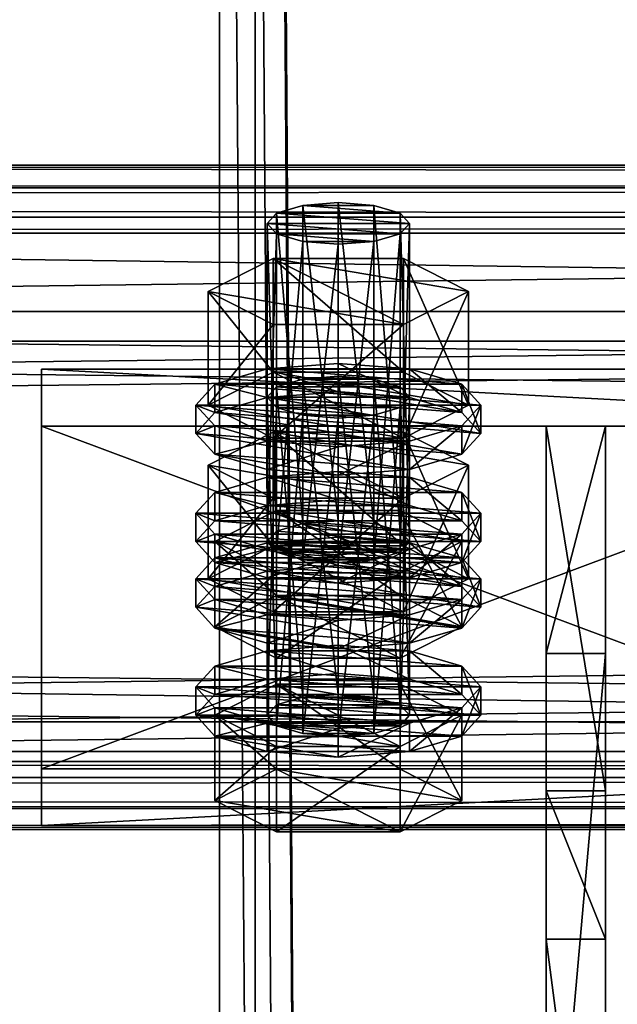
# Model space of a CAD drawing. Header units: millimetres. Extents: x 60485 to 71303, y 100 to 16900.
# Tile 638 of 656: x 65753 to 65803, y 16256 to 16338. Entities that reach past the tile are written whole.
import ezdxf

# ---------------------------------------------------------------- set-up
doc = ezdxf.new("R2010")
doc.units = ezdxf.units.MM
for name, color, linetype in [('1', 7, 'Continuous'), ('13', 7, 'Continuous'), ('3', 7, 'Continuous'), ('6', 7, 'Continuous'), ('9', 7, 'Continuous')]:
    doc.layers.add(name, color=color, linetype=linetype)

msp = doc.modelspace()

# ---------------------------------------------------------------- meshes
at = {"layer": '1', "color": 7}
mesh = msp.add_polyface(dxfattribs=at)
corners = [(65802.5, 16273.584, 3203.205), (65802.5, 16304.283, 3303.617), (65797.5, 16304.283, 3303.617), (65797.5, 16273.584, 3203.205), (65802.5, 16285.153, 3309.468), (65797.5, 16285.153, 3309.468), (65802.5, 16228.695, 3227.399), (65797.5, 16228.695, 3227.399), (65802.5, 16222.845, 3208.262), (65797.5, 16222.845, 3208.262), (65802.5, 16261.097, 3196.566), (65797.5, 16261.097, 3196.566)]
mesh.append_faces([[corners[k] for k in face] for face in [(0, 2, 3, 3), (1, 5, 2, 2), (4, 7, 5, 5), (6, 9, 7, 7), (8, 11, 9, 9), (10, 3, 11, 11), (1, 6, 4, 4), (8, 0, 10, 10), (3, 9, 11, 11), (7, 2, 5, 5)]], dxfattribs={"vtx0": -1, "color": 7})
mesh.append_faces([[corners[k] for k in face] for face in [(6, 0, 8, 8), (9, 3, 7, 7)]], dxfattribs={"vtx0": -1, "vtx1": -1, "color": 7})
mesh.append_faces([[corners[k] for k in face] for face in [(6, 1, 0, 0), (7, 3, 2, 2)]], dxfattribs={"vtx0": -1, "vtx2": -1, "vtx3": -1, "color": 7})
mesh.append_faces([[corners[k] for k in face] for face in [(0, 1, 2, 2), (1, 4, 5, 5), (4, 6, 7, 7), (6, 8, 9, 9), (8, 10, 11, 11), (10, 0, 3, 3)]], dxfattribs={"vtx2": -1, "vtx3": -1, "color": 7})
at = {"layer": '13', "color": 20}
mesh = msp.add_polyface(dxfattribs=at)
corners = [(65780, 16319.582, 3266.442), (65777, 16319.817, 3267.211), (65777, 16293.041, 3275.397), (65774.804, 16320.459, 3269.311), (65774.804, 16293.683, 3277.497), (65774, 16321.337, 3272.18), (65774, 16294.56, 3280.366), (65774.804, 16322.214, 3275.049), (65774.804, 16295.437, 3283.235), (65777, 16322.856, 3277.149), (65777, 16296.079, 3285.335), (65780, 16323.091, 3277.918), (65780, 16296.314, 3286.104), (65783, 16319.817, 3267.211), (65785.196, 16320.459, 3269.311), (65786, 16321.337, 3272.18), (65785.196, 16322.214, 3275.049), (65783, 16322.856, 3277.149), (65785.485, 16312.837, 3264.844), (65774.515, 16312.837, 3264.844), (65774.515, 16303.274, 3267.768), (65769.03, 16315.615, 3273.929), (65769.03, 16306.052, 3276.853), (65774.515, 16318.392, 3283.014), (65774.515, 16308.829, 3285.938), (65785.485, 16308.829, 3285.938), (65785.485, 16303.274, 3267.768), (65769.608, 16304.297, 3271.115), (65768, 16306.052, 3276.853), (65768, 16303.661, 3277.584), (65769.608, 16301.907, 3271.846), (65769.608, 16307.806, 3282.591), (65769.608, 16305.415, 3283.322), (65774, 16309.09, 3286.791), (65774, 16306.699, 3287.522), (65780, 16309.56, 3288.328), (65780, 16307.169, 3289.059), (65774, 16303.013, 3266.915), (65786, 16303.013, 3266.915), (65790.392, 16304.297, 3271.115), (65792, 16306.052, 3276.853), (65790.392, 16307.806, 3282.591), (65790.392, 16305.415, 3283.322), (65792, 16303.661, 3277.584), (65790.392, 16301.907, 3271.846), (65777, 16305.199, 3219.395), (65783, 16305.199, 3219.395), (65774.804, 16305.841, 3221.496), (65785.196, 16305.841, 3221.496), (65774, 16306.718, 3224.365), (65786, 16306.718, 3224.365), (65774.804, 16307.595, 3227.233), (65785.196, 16307.595, 3227.233), (65777, 16308.237, 3229.334), (65783, 16308.237, 3229.334), (65780, 16308.472, 3230.102)]
mesh.append_faces([[corners[k] for k in face] for face in [(9, 12, 10, 10), (13, 1, 0, 0), (9, 17, 11, 11), (19, 22, 20, 20), (21, 24, 22, 22), (23, 25, 24, 24), (18, 21, 19, 19), (22, 26, 20, 20), (27, 29, 30, 30), (28, 32, 29, 29), (31, 34, 32, 32), (33, 36, 34, 34), (53, 54, 55, 55)]], dxfattribs={"vtx0": -1, "color": 20})
mesh.append_faces([[corners[k] for k in face] for face in [(1, 13, 3, 3), (3, 14, 5, 5), (5, 15, 7, 7), (7, 16, 9, 9), (21, 18, 23, 23), (24, 26, 22, 22), (37, 38, 27, 27), (27, 39, 28, 28), (28, 40, 31, 31), (31, 41, 33, 33), (36, 42, 34, 34), (34, 43, 32, 32), (32, 44, 29, 29), (45, 46, 47, 47), (47, 48, 49, 49), (49, 50, 51, 51), (51, 52, 53, 53)]], dxfattribs={"vtx0": -1, "vtx1": -1, "color": 20})
mesh.append_faces([[corners[k] for k in face] for face in [(0, 1, 2, 2), (1, 3, 4, 4), (3, 5, 6, 6), (5, 7, 8, 8), (7, 9, 10, 10), (9, 11, 12, 12), (18, 19, 20, 20), (19, 21, 22, 22), (21, 23, 24, 24), (27, 28, 29, 29), (28, 31, 32, 32), (31, 33, 34, 34), (33, 35, 36, 36)]], dxfattribs={"vtx2": -1, "vtx3": -1, "color": 20})
mesh = msp.add_polyface(dxfattribs=at)
corners = [(65786, 16321.337, 3272.18), (65785.196, 16320.459, 3269.311), (65785.196, 16293.683, 3277.497), (65783, 16319.817, 3267.211), (65783, 16293.041, 3275.397), (65780, 16319.582, 3266.442), (65780, 16292.806, 3274.628), (65780, 16323.091, 3277.918), (65783, 16322.856, 3277.149), (65783, 16296.079, 3285.335), (65780, 16296.314, 3286.104), (65785.196, 16322.214, 3275.049), (65785.196, 16295.437, 3283.235), (65786, 16294.56, 3280.366), (65774.804, 16320.459, 3269.311), (65774, 16321.337, 3272.18), (65774.804, 16322.214, 3275.049), (65777, 16322.856, 3277.149), (65790.97, 16315.615, 3273.929), (65785.485, 16312.837, 3264.844), (65785.485, 16303.274, 3267.768), (65790.97, 16306.052, 3276.853), (65774.515, 16303.274, 3267.768), (65774.515, 16318.392, 3283.014), (65785.485, 16318.392, 3283.014), (65785.485, 16308.829, 3285.938), (65774.515, 16308.829, 3285.938), (65792, 16306.052, 3276.853), (65790.392, 16304.297, 3271.115), (65790.392, 16301.907, 3271.846), (65792, 16303.661, 3277.584), (65780, 16309.56, 3288.328), (65786, 16309.09, 3286.791), (65786, 16306.699, 3287.522), (65780, 16307.169, 3289.059), (65790.392, 16307.806, 3282.591), (65790.392, 16305.415, 3283.322), (65769.608, 16304.297, 3271.115), (65786, 16303.013, 3266.915), (65768, 16306.052, 3276.853), (65769.608, 16307.806, 3282.591), (65774, 16309.09, 3286.791), (65774, 16306.699, 3287.522), (65769.608, 16305.415, 3283.322), (65783, 16305.199, 3219.395), (65777, 16305.199, 3219.395), (65780, 16304.964, 3218.627), (65774.804, 16305.841, 3221.496), (65785.196, 16305.841, 3221.496), (65774, 16306.718, 3224.365), (65786, 16306.718, 3224.365), (65774.804, 16307.595, 3227.233), (65785.196, 16307.595, 3227.233), (65777, 16308.237, 3229.334), (65783, 16308.237, 3229.334), (65774.515, 16303.774, 3235.199), (65790.97, 16300.996, 3226.114), (65785.485, 16303.774, 3235.199)]
mesh.append_faces([[corners[k] for k in face] for face in [(7, 9, 10, 10), (18, 20, 21, 21), (19, 22, 20, 20), (24, 21, 25, 25), (23, 18, 24, 24), (21, 26, 25, 25), (27, 29, 30, 30), (31, 33, 34, 34), (32, 36, 33, 33), (35, 30, 36, 36), (41, 32, 31, 31), (36, 34, 33, 33), (44, 45, 46, 46), (55, 56, 57, 57)]], dxfattribs={"vtx0": -1, "color": 20})
mesh.append_faces([[corners[k] for k in face] for face in [(14, 3, 1, 1), (15, 1, 0, 0), (16, 0, 11, 11), (17, 11, 8, 8), (23, 19, 18, 18), (26, 21, 20, 20), (37, 38, 28, 28), (39, 28, 27, 27), (40, 27, 35, 35), (41, 35, 32, 32), (42, 36, 30, 30), (43, 30, 29, 29), (47, 44, 48, 48), (49, 48, 50, 50), (51, 50, 52, 52), (53, 52, 54, 54)]], dxfattribs={"vtx0": -1, "vtx2": -1, "vtx3": -1, "color": 20})
mesh.append_faces([[corners[k] for k in face] for face in [(0, 1, 2, 2), (1, 3, 4, 4), (3, 5, 6, 6), (7, 8, 9, 9), (8, 11, 12, 12), (11, 0, 13, 13), (18, 19, 20, 20), (23, 24, 25, 25), (24, 18, 21, 21), (27, 28, 29, 29), (31, 32, 33, 33), (32, 35, 36, 36), (35, 27, 30, 30)]], dxfattribs={"vtx2": -1, "vtx3": -1, "color": 20})
mesh = msp.add_polyface(dxfattribs=at)
corners = [(65786, 16321.337, 3272.18), (65785.196, 16293.683, 3277.497), (65786, 16294.56, 3280.366), (65785.196, 16320.459, 3269.311), (65783, 16293.041, 3275.397), (65783, 16319.817, 3267.211), (65780, 16292.806, 3274.628), (65783, 16322.856, 3277.149), (65785.196, 16295.437, 3283.235), (65783, 16296.079, 3285.335), (65785.196, 16322.214, 3275.049), (65780, 16296.314, 3286.104), (65777, 16296.079, 3285.335), (65774, 16294.56, 3280.366), (65774.804, 16297.191, 3288.973), (65785.196, 16291.929, 3271.759), (65790.392, 16294.56, 3280.366), (65785.196, 16297.191, 3288.973), (65792, 16296.951, 3279.635), (65790.392, 16295.196, 3273.897), (65790.392, 16292.806, 3274.628), (65792, 16294.56, 3280.366), (65780, 16300.459, 3291.111), (65786, 16299.989, 3289.573), (65786, 16297.598, 3290.304), (65780, 16298.068, 3291.842), (65790.392, 16298.705, 3285.373), (65790.392, 16296.314, 3286.104), (65786, 16293.912, 3269.697), (65774, 16293.912, 3269.697), (65780, 16293.442, 3268.16), (65769.608, 16295.196, 3273.897), (65768, 16296.951, 3279.635), (65769.608, 16298.705, 3285.373), (65774, 16299.989, 3289.573), (65774, 16297.598, 3290.304), (65769.608, 16296.314, 3286.104), (65768, 16294.56, 3280.366), (65790.392, 16304.297, 3271.115), (65786, 16303.013, 3266.915), (65786, 16300.622, 3267.646), (65790.392, 16301.907, 3271.846), (65780, 16302.543, 3265.377), (65780, 16300.152, 3266.108), (65774, 16303.013, 3266.915), (65768, 16303.661, 3277.584), (65780, 16308.472, 3230.102), (65783, 16308.237, 3229.334), (65783, 16281.461, 3237.52), (65785.196, 16307.595, 3227.233), (65785.196, 16280.818, 3235.42), (65790.97, 16300.996, 3226.114), (65785.485, 16298.219, 3217.029), (65785.485, 16288.656, 3219.953), (65774.515, 16303.774, 3235.199), (65785.485, 16303.774, 3235.199), (65785.485, 16294.211, 3238.122), (65790.97, 16291.433, 3229.038), (65774, 16294.472, 3238.976), (65790.392, 16293.187, 3234.775), (65786, 16294.472, 3238.976), (65780, 16294.942, 3240.513)]
mesh.append_faces([[corners[k] for k in face] for face in [(0, 1, 2, 2), (3, 4, 1, 1), (5, 6, 4, 4), (7, 8, 9, 9), (10, 2, 8, 8), (8, 11, 9, 9), (14, 16, 17, 17), (18, 20, 21, 21), (22, 24, 25, 25), (23, 27, 24, 24), (26, 21, 27, 27), (28, 29, 30, 30), (34, 23, 22, 22), (24, 35, 25, 25), (38, 40, 41, 41), (39, 43, 40, 40), (39, 44, 42, 42), (55, 57, 56, 56), (58, 60, 61, 61)]], dxfattribs={"vtx0": -1, "color": 20})
mesh.append_faces([[corners[k] for k in face] for face in [(12, 8, 2, 2), (13, 2, 1, 1), (14, 15, 16, 16), (31, 28, 19, 19), (32, 19, 18, 18), (33, 18, 26, 26), (34, 26, 23, 23), (35, 24, 27, 27), (36, 27, 21, 21), (37, 21, 20, 20), (45, 41, 40, 40), (54, 52, 51, 51), (58, 59, 60, 60)]], dxfattribs={"vtx0": -1, "vtx2": -1, "vtx3": -1, "color": 20})
mesh.append_faces([[corners[k] for k in face] for face in [(18, 19, 20, 20), (22, 23, 24, 24), (23, 26, 27, 27), (26, 18, 21, 21), (38, 39, 40, 40), (39, 42, 43, 43), (46, 47, 48, 48), (47, 49, 50, 50), (51, 52, 53, 53), (54, 55, 56, 56), (55, 51, 57, 57)]], dxfattribs={"vtx2": -1, "vtx3": -1, "color": 20})
mesh = msp.add_polyface(dxfattribs=at)
corners = [(65780, 16319.582, 3266.442), (65777, 16293.041, 3275.397), (65780, 16292.806, 3274.628), (65777, 16319.817, 3267.211), (65774.804, 16293.683, 3277.497), (65774.804, 16320.459, 3269.311), (65774, 16294.56, 3280.366), (65774, 16321.337, 3272.18), (65774.804, 16295.437, 3283.235), (65774.804, 16322.214, 3275.049), (65777, 16296.079, 3285.335), (65780, 16296.314, 3286.104), (65785.196, 16295.437, 3283.235), (65786, 16294.56, 3280.366), (65785.196, 16293.683, 3277.497), (65769.608, 16294.56, 3280.366), (65785.196, 16291.929, 3271.759), (65774.804, 16297.191, 3288.973), (65774, 16293.912, 3269.697), (65769.608, 16295.196, 3273.897), (65769.608, 16292.806, 3274.628), (65768, 16296.951, 3279.635), (65768, 16294.56, 3280.366), (65769.608, 16298.705, 3285.373), (65769.608, 16296.314, 3286.104), (65774, 16299.989, 3289.573), (65774, 16297.598, 3290.304), (65780, 16300.459, 3291.111), (65780, 16298.068, 3291.842), (65786, 16293.912, 3269.697), (65790.392, 16295.196, 3273.897), (65792, 16296.951, 3279.635), (65790.392, 16298.705, 3285.373), (65790.392, 16296.314, 3286.104), (65792, 16294.56, 3280.366), (65780, 16302.543, 3265.377), (65774, 16303.013, 3266.915), (65774, 16300.622, 3267.646), (65780, 16300.152, 3266.108), (65769.608, 16304.297, 3271.115), (65769.608, 16301.907, 3271.846), (65768, 16303.661, 3277.584), (65786, 16300.622, 3267.646), (65774, 16306.718, 3224.365), (65774.804, 16307.595, 3227.233), (65774.804, 16280.818, 3235.42), (65777, 16308.237, 3229.334), (65777, 16281.461, 3237.52), (65780, 16308.472, 3230.102), (65780, 16281.696, 3238.289), (65774.515, 16298.219, 3217.029), (65769.03, 16300.996, 3226.114), (65769.03, 16291.433, 3229.038), (65774.515, 16303.774, 3235.199), (65774.515, 16294.211, 3238.122), (65785.485, 16294.211, 3238.122), (65785.485, 16298.219, 3217.029), (65774, 16294.472, 3238.976), (65780, 16294.942, 3240.513), (65780, 16292.551, 3241.244), (65769.608, 16293.187, 3234.775), (65790.392, 16293.187, 3234.775)]
mesh.append_faces([[corners[k] for k in face] for face in [(0, 1, 2, 2), (3, 4, 1, 1), (5, 6, 4, 4), (7, 8, 6, 6), (9, 10, 8, 8), (19, 22, 20, 20), (21, 24, 22, 22), (23, 26, 24, 24), (25, 28, 26, 26), (35, 37, 38, 38), (36, 40, 37, 37), (40, 38, 37, 37), (51, 54, 52, 52), (53, 55, 54, 54), (56, 51, 50, 50)]], dxfattribs={"vtx0": -1, "color": 20})
mesh.append_faces([[corners[k] for k in face] for face in [(11, 12, 10, 10), (10, 13, 8, 8), (8, 13, 6, 6), (6, 14, 4, 4), (15, 16, 17, 17), (18, 29, 19, 19), (19, 30, 21, 21), (21, 31, 23, 23), (23, 32, 25, 25), (26, 33, 24, 24), (24, 34, 22, 22), (41, 42, 40, 40), (51, 56, 53, 53), (60, 61, 57, 57)]], dxfattribs={"vtx0": -1, "vtx1": -1, "color": 20})
mesh.append_faces([[corners[k] for k in face] for face in [(40, 42, 38, 38)]], dxfattribs={"vtx0": -1, "vtx2": -1, "vtx3": -1, "color": 20})
mesh.append_faces([[corners[k] for k in face] for face in [(18, 19, 20, 20), (19, 21, 22, 22), (21, 23, 24, 24), (23, 25, 26, 26), (25, 27, 28, 28), (35, 36, 37, 37), (36, 39, 40, 40), (43, 44, 45, 45), (44, 46, 47, 47), (46, 48, 49, 49), (50, 51, 52, 52), (51, 53, 54, 54), (57, 58, 59, 59)]], dxfattribs={"vtx2": -1, "vtx3": -1, "color": 20})
mesh = msp.add_polyface(dxfattribs=at)
corners = [(65774.804, 16293.683, 3277.497), (65785.196, 16293.683, 3277.497), (65783, 16293.041, 3275.397), (65790.392, 16294.56, 3280.366), (65785.196, 16291.929, 3271.759), (65785.196, 16284.756, 3273.952), (65790.392, 16287.388, 3282.559), (65774.804, 16284.756, 3273.952), (65774.804, 16297.191, 3288.973), (65785.196, 16297.191, 3288.973), (65785.196, 16290.019, 3291.166), (65774.804, 16290.019, 3291.166), (65790.392, 16295.196, 3273.897), (65786, 16293.912, 3269.697), (65786, 16291.522, 3270.428), (65790.392, 16292.806, 3274.628), (65780, 16293.442, 3268.16), (65780, 16291.052, 3268.891), (65769.608, 16292.806, 3274.628), (65786, 16306.718, 3224.365), (65785.196, 16305.841, 3221.496), (65785.196, 16279.064, 3229.682), (65783, 16305.199, 3219.395), (65783, 16278.422, 3227.582), (65780, 16304.964, 3218.627), (65780, 16278.187, 3226.813), (65780, 16308.472, 3230.102), (65783, 16281.461, 3237.52), (65780, 16281.696, 3238.289), (65783, 16308.237, 3229.334), (65785.196, 16280.818, 3235.42), (65785.196, 16307.595, 3227.233), (65786, 16279.941, 3232.551), (65790.97, 16300.996, 3226.114), (65785.485, 16288.656, 3219.953), (65790.97, 16291.433, 3229.038), (65785.485, 16298.219, 3217.029), (65774.515, 16288.656, 3219.953), (65774.515, 16294.211, 3238.122), (65785.485, 16294.211, 3238.122), (65792, 16291.433, 3229.038), (65790.392, 16289.679, 3223.3), (65790.392, 16287.288, 3224.031), (65792, 16289.042, 3229.769), (65786, 16288.395, 3219.099), (65786, 16286.004, 3219.83), (65780, 16287.925, 3217.562), (65780, 16285.534, 3218.293), (65780, 16294.942, 3240.513), (65786, 16294.472, 3238.976), (65786, 16292.081, 3239.707), (65780, 16292.551, 3241.244), (65790.392, 16293.187, 3234.775), (65790.392, 16290.797, 3235.506), (65769.608, 16289.679, 3223.3), (65768, 16291.433, 3229.038), (65769.608, 16293.187, 3234.775), (65774, 16292.081, 3239.707), (65769.608, 16290.797, 3235.506), (65768, 16289.042, 3229.769)]
mesh.append_faces([[corners[k] for k in face] for face in [(3, 5, 6, 6), (4, 7, 5, 5), (9, 6, 10, 10), (6, 11, 10, 10), (12, 14, 15, 15), (13, 17, 14, 14), (26, 27, 28, 28), (29, 30, 27, 27), (31, 32, 30, 30), (33, 34, 35, 35), (36, 37, 34, 34), (35, 38, 39, 39), (40, 42, 43, 43), (41, 45, 42, 42), (48, 50, 51, 51), (49, 53, 50, 50), (52, 43, 53, 53), (53, 51, 50, 50)]], dxfattribs={"vtx0": -1, "color": 20})
mesh.append_faces([[corners[k] for k in face] for face in [(0, 1, 2, 2), (11, 6, 5, 5), (18, 15, 14, 14), (38, 35, 34, 34), (54, 44, 41, 41), (55, 41, 40, 40), (56, 40, 52, 52), (57, 53, 43, 43), (58, 43, 42, 42), (59, 42, 45, 45)]], dxfattribs={"vtx0": -1, "vtx2": -1, "vtx3": -1, "color": 20})
mesh.append_faces([[corners[k] for k in face] for face in [(3, 4, 5, 5), (8, 9, 10, 10), (9, 3, 6, 6), (12, 13, 14, 14), (13, 16, 17, 17), (19, 20, 21, 21), (20, 22, 23, 23), (22, 24, 25, 25), (31, 19, 32, 32), (40, 41, 42, 42), (41, 44, 45, 45), (44, 46, 47, 47), (48, 49, 50, 50), (49, 52, 53, 53), (52, 40, 43, 43)]], dxfattribs={"vtx2": -1, "vtx3": -1, "color": 20})
mesh = msp.add_polyface(dxfattribs=at)
corners = [(65774.804, 16293.683, 3277.497), (65783, 16293.041, 3275.397), (65777, 16293.041, 3275.397), (65780, 16292.806, 3274.628), (65785.196, 16291.929, 3271.759), (65774.804, 16291.929, 3271.759), (65774.804, 16284.756, 3273.952), (65769.608, 16294.56, 3280.366), (65769.608, 16287.388, 3282.559), (65774.804, 16297.191, 3288.973), (65774.804, 16290.019, 3291.166), (65785.196, 16290.019, 3291.166), (65785.196, 16284.756, 3273.952), (65780, 16293.442, 3268.16), (65774, 16293.912, 3269.697), (65774, 16291.522, 3270.428), (65780, 16291.052, 3268.891), (65769.608, 16292.806, 3274.628), (65768, 16294.56, 3280.366), (65790.392, 16292.806, 3274.628), (65786, 16291.522, 3270.428), (65780, 16304.964, 3218.627), (65777, 16305.199, 3219.395), (65777, 16278.422, 3227.582), (65774.804, 16305.841, 3221.496), (65774.804, 16279.064, 3229.682), (65774, 16306.718, 3224.365), (65774, 16279.941, 3232.551), (65774.804, 16307.595, 3227.233), (65777, 16281.461, 3237.52), (65774.804, 16280.818, 3235.42), (65777, 16308.237, 3229.334), (65780, 16281.696, 3238.289), (65785.485, 16298.219, 3217.029), (65774.515, 16298.219, 3217.029), (65774.515, 16288.656, 3219.953), (65769.03, 16291.433, 3229.038), (65774.515, 16294.211, 3238.122), (65785.485, 16288.656, 3219.953), (65780, 16287.925, 3217.562), (65774, 16288.395, 3219.099), (65774, 16286.004, 3219.83), (65769.608, 16289.679, 3223.3), (65769.608, 16287.288, 3224.031), (65768, 16291.433, 3229.038), (65768, 16289.042, 3229.769), (65769.608, 16293.187, 3234.775), (65769.608, 16290.797, 3235.506), (65774, 16294.472, 3238.976), (65774, 16292.081, 3239.707), (65780, 16292.551, 3241.244), (65786, 16288.395, 3219.099), (65790.392, 16289.679, 3223.3), (65792, 16291.433, 3229.038), (65790.392, 16290.797, 3235.506), (65792, 16289.042, 3229.769), (65790.392, 16287.288, 3224.031), (65786, 16286.004, 3219.83)]
mesh.append_faces([[corners[k] for k in face] for face in [(2, 1, 3, 3), (5, 8, 6, 6), (7, 10, 8, 8), (9, 11, 10, 10), (4, 7, 5, 5), (13, 15, 16, 16), (14, 17, 15, 15), (15, 20, 16, 16), (28, 29, 30, 30), (31, 32, 29, 29), (34, 36, 35, 35), (36, 38, 35, 35), (40, 43, 41, 41), (42, 45, 43, 43), (44, 47, 45, 45), (46, 49, 47, 47), (48, 50, 49, 49), (51, 40, 39, 39)]], dxfattribs={"vtx0": -1, "color": 20})
mesh.append_faces([[corners[k] for k in face] for face in [(0, 1, 2, 2), (10, 12, 8, 8), (18, 19, 17, 17), (17, 20, 15, 15), (37, 38, 36, 36), (40, 51, 42, 42), (42, 52, 44, 44), (44, 53, 46, 46), (50, 54, 49, 49), (49, 55, 47, 47), (47, 56, 45, 45), (45, 57, 43, 43)]], dxfattribs={"vtx0": -1, "vtx1": -1, "color": 20})
mesh.append_faces([[corners[k] for k in face] for face in [(4, 5, 6, 6), (5, 7, 8, 8), (7, 9, 10, 10), (13, 14, 15, 15), (21, 22, 23, 23), (22, 24, 25, 25), (24, 26, 27, 27), (33, 34, 35, 35), (39, 40, 41, 41), (40, 42, 43, 43), (42, 44, 45, 45), (44, 46, 47, 47), (46, 48, 49, 49)]], dxfattribs={"vtx2": -1, "vtx3": -1, "color": 20})
mesh = msp.add_polyface(dxfattribs=at)
corners = [(65769.608, 16287.388, 3282.559), (65785.196, 16284.756, 3273.952), (65774.804, 16284.756, 3273.952), (65780, 16304.964, 3218.627), (65777, 16278.422, 3227.582), (65780, 16278.187, 3226.813), (65777, 16305.199, 3219.395), (65774.804, 16279.064, 3229.682), (65774.804, 16305.841, 3221.496), (65774, 16279.941, 3232.551), (65774, 16306.718, 3224.365), (65774.804, 16280.818, 3235.42), (65777, 16281.461, 3237.52), (65785.196, 16280.818, 3235.42), (65786, 16279.941, 3232.551), (65785.196, 16279.064, 3229.682), (65783, 16278.422, 3227.582), (65785.196, 16277.31, 3223.944), (65774.804, 16277.31, 3223.944), (65774.804, 16270.138, 3226.137), (65769.608, 16279.941, 3232.551), (65769.608, 16272.769, 3234.744), (65774.804, 16282.573, 3241.158), (65774.804, 16275.4, 3243.35), (65785.196, 16275.4, 3243.35), (65785.196, 16270.138, 3226.137), (65780, 16278.824, 3220.344), (65774, 16279.294, 3221.882), (65774, 16276.903, 3222.613), (65780, 16276.433, 3221.075), (65769.608, 16280.578, 3226.082), (65769.608, 16278.187, 3226.813), (65768, 16282.332, 3231.82), (65768, 16279.941, 3232.551), (65769.608, 16284.086, 3237.558), (65769.608, 16281.696, 3238.289), (65774, 16285.371, 3241.758), (65774, 16282.98, 3242.489), (65780, 16285.841, 3243.296), (65780, 16283.45, 3244.027), (65786, 16279.294, 3221.882), (65790.392, 16280.578, 3226.082), (65792, 16282.332, 3231.82), (65790.392, 16284.086, 3237.558), (65790.392, 16281.696, 3238.289), (65792, 16279.941, 3232.551), (65790.392, 16278.187, 3226.813), (65786, 16276.903, 3222.613), (65780, 16287.925, 3217.562), (65774, 16286.004, 3219.83), (65780, 16285.534, 3218.293), (65769.608, 16287.288, 3224.031), (65786, 16286.004, 3219.83)]
mesh.append_faces([[corners[k] for k in face] for face in [(0, 1, 2, 2), (3, 4, 5, 5), (6, 7, 4, 4), (8, 9, 7, 7), (10, 11, 9, 9), (18, 21, 19, 19), (20, 23, 21, 21), (22, 24, 23, 23), (17, 20, 18, 18), (21, 25, 19, 19), (26, 28, 29, 29), (27, 31, 28, 28), (30, 33, 31, 31), (32, 35, 33, 33), (34, 37, 35, 35), (36, 39, 37, 37), (31, 29, 28, 28), (48, 49, 50, 50), (51, 50, 49, 49)]], dxfattribs={"vtx0": -1, "color": 20})
mesh.append_faces([[corners[k] for k in face] for face in [(12, 13, 11, 11), (11, 14, 9, 9), (9, 15, 7, 7), (7, 16, 4, 4), (20, 17, 22, 22), (23, 25, 21, 21), (27, 40, 30, 30), (30, 41, 32, 32), (32, 42, 34, 34), (34, 43, 36, 36), (37, 44, 35, 35), (35, 45, 33, 33), (33, 46, 31, 31)]], dxfattribs={"vtx0": -1, "vtx1": -1, "color": 20})
mesh.append_faces([[corners[k] for k in face] for face in [(31, 47, 29, 29), (51, 52, 50, 50)]], dxfattribs={"vtx0": -1, "vtx2": -1, "vtx3": -1, "color": 20})
mesh.append_faces([[corners[k] for k in face] for face in [(17, 18, 19, 19), (18, 20, 21, 21), (20, 22, 23, 23), (26, 27, 28, 28), (27, 30, 31, 31), (30, 32, 33, 33), (32, 34, 35, 35), (34, 36, 37, 37), (36, 38, 39, 39)]], dxfattribs={"vtx2": -1, "vtx3": -1, "color": 20})
mesh = msp.add_polyface(dxfattribs=at)
corners = [(65786, 16306.718, 3224.365), (65785.196, 16279.064, 3229.682), (65786, 16279.941, 3232.551), (65785.196, 16305.841, 3221.496), (65783, 16278.422, 3227.582), (65783, 16305.199, 3219.395), (65780, 16278.187, 3226.813), (65783, 16281.461, 3237.52), (65777, 16281.461, 3237.52), (65780, 16281.696, 3238.289), (65785.196, 16280.818, 3235.42), (65774.804, 16280.818, 3235.42), (65774, 16279.941, 3232.551), (65774.804, 16279.064, 3229.682), (65777, 16278.422, 3227.582), (65790.392, 16279.941, 3232.551), (65785.196, 16277.31, 3223.944), (65785.196, 16270.138, 3226.137), (65790.392, 16272.769, 3234.744), (65774.804, 16270.138, 3226.137), (65774.804, 16282.573, 3241.158), (65785.196, 16282.573, 3241.158), (65785.196, 16275.4, 3243.35), (65774.804, 16275.4, 3243.35), (65792, 16282.332, 3231.82), (65790.392, 16280.578, 3226.082), (65790.392, 16278.187, 3226.813), (65792, 16279.941, 3232.551), (65786, 16279.294, 3221.882), (65786, 16276.903, 3222.613), (65780, 16278.824, 3220.344), (65780, 16276.433, 3221.075), (65780, 16285.841, 3243.296), (65786, 16285.371, 3241.758), (65786, 16282.98, 3242.489), (65780, 16283.45, 3244.027), (65790.392, 16284.086, 3237.558), (65790.392, 16281.696, 3238.289), (65774, 16279.294, 3221.882), (65769.608, 16280.578, 3226.082), (65768, 16282.332, 3231.82), (65769.608, 16284.086, 3237.558), (65774, 16285.371, 3241.758), (65774, 16282.98, 3242.489), (65769.608, 16281.696, 3238.289), (65768, 16279.941, 3232.551), (65769.608, 16278.187, 3226.813), (65786, 16288.395, 3219.099), (65780, 16285.534, 3218.293), (65786, 16286.004, 3219.83)]
mesh.append_faces([[corners[k] for k in face] for face in [(0, 1, 2, 2), (3, 4, 1, 1), (5, 6, 4, 4), (7, 8, 9, 9), (14, 4, 6, 6), (15, 17, 18, 18), (16, 19, 17, 17), (21, 18, 22, 22), (20, 15, 21, 21), (18, 23, 22, 22), (24, 26, 27, 27), (25, 29, 26, 26), (28, 31, 29, 29), (32, 34, 35, 35), (33, 37, 34, 34), (36, 27, 37, 37), (28, 38, 30, 30), (42, 33, 32, 32), (34, 43, 35, 35), (47, 48, 49, 49)]], dxfattribs={"vtx0": -1, "color": 20})
mesh.append_faces([[corners[k] for k in face] for face in [(8, 7, 10, 10), (11, 10, 2, 2), (12, 2, 1, 1), (13, 1, 4, 4), (20, 16, 15, 15), (23, 18, 17, 17), (39, 28, 25, 25), (40, 25, 24, 24), (41, 24, 36, 36), (42, 36, 33, 33), (43, 34, 37, 37), (44, 37, 27, 27), (45, 27, 26, 26), (46, 26, 29, 29)]], dxfattribs={"vtx0": -1, "vtx2": -1, "vtx3": -1, "color": 20})
mesh.append_faces([[corners[k] for k in face] for face in [(15, 16, 17, 17), (20, 21, 22, 22), (21, 15, 18, 18), (24, 25, 26, 26), (25, 28, 29, 29), (28, 30, 31, 31), (32, 33, 34, 34), (33, 36, 37, 37), (36, 24, 27, 27)]], dxfattribs={"vtx2": -1, "vtx3": -1, "color": 20})
at = {"layer": '3', "color": 91}
mesh = msp.add_polyface(dxfattribs=at)
corners = [(65773, 16854.959, 2970.03), (65773, 16738.421, 2970.03), (65773, 8515, 5484.182), (65773, 8515, 5561.563), (65773, 16854.959, 3011.782), (65827, 8515, 5561.563), (65827, 16854.959, 3011.782), (65827, 16738.421, 2970.03), (65827, 16854.959, 2970.03), (65827, 8515, 5484.182), (65830, 8515, 5564.7), (65830, 8515, 5481.045), (65770, 8515, 5481.045), (65770, 8515, 5564.7), (65770, 16854.959, 3014.919), (65830, 16854.959, 3014.919), (65830, 16854.959, 2970.03), (65770, 16854.959, 2970.03), (65770, 16728.16, 2970.03), (65830, 16728.16, 2970.03)]
mesh.append_faces([[corners[k] for k in face] for face in [(1, 4, 0, 0), (3, 1, 2, 2), (3, 6, 4, 4), (7, 5, 9, 9), (6, 7, 8, 8), (1, 9, 2, 2), (10, 14, 15, 15), (16, 6, 8, 8), (0, 14, 17, 17), (18, 13, 12, 12), (14, 18, 17, 17), (19, 12, 11, 11), (19, 15, 16, 16), (10, 19, 11, 11), (7, 16, 8, 8), (17, 1, 0, 0)]], dxfattribs={"vtx0": -1, "color": 91})
mesh.append_faces([[corners[k] for k in face] for face in [(4, 1, 3, 3), (5, 7, 6, 6), (10, 5, 13, 13), (5, 11, 9, 9), (9, 11, 2, 2), (13, 3, 12, 12), (3, 13, 5, 5), (12, 2, 11, 11), (14, 4, 15, 15), (15, 6, 16, 16), (13, 18, 14, 14), (15, 19, 10, 10), (19, 7, 18, 18), (18, 1, 17, 17), (1, 18, 7, 7)]], dxfattribs={"vtx0": -1, "vtx1": -1, "color": 91})
mesh.append_faces([[corners[k] for k in face] for face in [(5, 10, 11, 11), (12, 3, 2, 2), (14, 0, 4, 4), (15, 4, 6, 6), (7, 19, 16, 16)]], dxfattribs={"vtx0": -1, "vtx2": -1, "vtx3": -1, "color": 91})
mesh.append_faces([[corners[k] for k in face] for face in [(3, 5, 6, 6), (1, 7, 9, 9), (10, 13, 14, 14), (19, 18, 12, 12)]], dxfattribs={"vtx2": -1, "vtx3": -1, "color": 91})
mesh = msp.add_polyface(dxfattribs=at)
corners = [(65845, 16270.66, 3193.642), (65755, 16270.66, 3193.642), (65755, 16304.283, 3303.617), (65845, 16304.283, 3303.617), (65755, 16275.441, 3192.18), (65755, 16309.064, 3302.155), (65845, 16275.441, 3192.18), (65845, 16309.064, 3302.155)]
mesh.append_faces([[corners[k] for k in face] for face in [(0, 2, 3, 3), (1, 5, 2, 2), (4, 7, 5, 5), (6, 3, 7, 7), (1, 6, 4, 4), (3, 5, 7, 7)]], dxfattribs={"vtx0": -1, "color": 91})
mesh.append_faces([[corners[k] for k in face] for face in [(0, 1, 2, 2), (1, 4, 5, 5), (4, 6, 7, 7), (6, 0, 3, 3), (1, 0, 6, 6), (3, 2, 5, 5)]], dxfattribs={"vtx2": -1, "vtx3": -1, "color": 91})
at = {"layer": '6', "color": 2}
mesh = msp.add_polyface(dxfattribs=at)
corners = [(65827, 8555, 2973.03), (65773, 8555, 2973.03), (65773, 16718.348, 2973.03), (65827, 16718.348, 2973.03), (65773, 8555, 3027.03), (65773, 16541.721, 3027.03), (65827, 8555, 3027.03), (65827, 16541.721, 3027.03), (65830, 8555, 2970.03), (65830, 8555, 3030.03), (65830, 16531.909, 3030.03), (65830, 16728.16, 2970.03), (65770, 8555, 3030.03), (65770, 16531.909, 3030.03), (65770, 8555, 2970.03), (65770, 16728.16, 2970.03)]
mesh.append_faces([[corners[k] for k in face] for face in [(0, 2, 3, 3), (1, 5, 2, 2), (4, 7, 5, 5), (6, 3, 7, 7), (8, 10, 11, 11), (9, 13, 10, 10), (12, 15, 13, 13), (14, 11, 15, 15)]], dxfattribs={"vtx0": -1, "color": 2})
mesh.append_faces([[corners[k] for k in face] for face in [(9, 6, 12, 12), (6, 8, 0, 0), (0, 8, 1, 1), (12, 4, 14, 14), (4, 12, 6, 6), (14, 1, 8, 8), (11, 3, 15, 15), (3, 10, 7, 7), (7, 10, 5, 5), (15, 2, 13, 13), (2, 15, 3, 3), (13, 5, 10, 10)]], dxfattribs={"vtx0": -1, "vtx1": -1, "color": 2})
mesh.append_faces([[corners[k] for k in face] for face in [(6, 9, 8, 8), (14, 4, 1, 1), (3, 11, 10, 10), (13, 2, 5, 5)]], dxfattribs={"vtx0": -1, "vtx2": -1, "vtx3": -1, "color": 2})
mesh.append_faces([[corners[k] for k in face] for face in [(0, 1, 2, 2), (1, 4, 5, 5), (4, 6, 7, 7), (6, 0, 3, 3), (8, 9, 10, 10), (9, 12, 13, 13), (12, 14, 15, 15), (14, 8, 11, 11)]], dxfattribs={"vtx2": -1, "vtx3": -1, "color": 2})
at = {"layer": '9', "color": 243}
mesh = msp.add_polyface(dxfattribs=at)
corners = [(62900, 16321.854, 3183.217), (62900, 16276.909, 3196.964), (66100, 16276.909, 3196.964), (66100, 16321.854, 3183.217), (62900, 16311.425, 3309.804), (66100, 16311.425, 3309.804), (62900, 16276.043, 3320.626), (66100, 16276.043, 3320.626), (62900, 16272.241, 3308.195), (66100, 16272.241, 3308.195), (62900, 16270.328, 3308.78), (66100, 16270.328, 3308.78), (62900, 16274.716, 3323.124), (66100, 16274.716, 3323.124), (62900, 16313.922, 3311.131), (66100, 16313.922, 3311.131), (62900, 16279.407, 3198.292), (66100, 16279.407, 3198.292), (62900, 16320.526, 3185.714), (66100, 16320.526, 3185.714), (62900, 16324.329, 3198.146), (66100, 16324.329, 3198.146), (62900, 16326.241, 3197.561), (66100, 16326.241, 3197.561)]
mesh.append_faces([[corners[k] for k in face] for face in [(0, 2, 3, 3), (1, 5, 2, 2), (4, 7, 5, 5), (6, 9, 7, 7), (8, 11, 9, 9), (10, 13, 11, 11), (12, 15, 13, 13), (14, 17, 15, 15), (16, 19, 17, 17), (18, 21, 19, 19), (20, 23, 21, 21), (22, 3, 23, 23), (20, 0, 22, 22), (8, 12, 10, 10), (11, 7, 9, 9)]], dxfattribs={"vtx0": -1, "color": 243})
mesh.append_faces([[corners[k] for k in face] for face in [(1, 16, 4, 4), (16, 0, 18, 18), (18, 0, 20, 20), (12, 6, 14, 14), (14, 4, 16, 16), (3, 19, 23, 23), (19, 2, 17, 17), (17, 2, 15, 15), (15, 5, 13, 13), (13, 7, 11, 11)]], dxfattribs={"vtx0": -1, "vtx1": -1, "color": 243})
mesh.append_faces([[corners[k] for k in face] for face in [(16, 1, 0, 0), (12, 8, 6, 6), (14, 6, 4, 4), (19, 3, 2, 2), (15, 2, 5, 5), (13, 5, 7, 7)]], dxfattribs={"vtx0": -1, "vtx2": -1, "vtx3": -1, "color": 243})
mesh.append_faces([[corners[k] for k in face] for face in [(21, 23, 19, 19)]], dxfattribs={"vtx1": -1, "color": 243})
mesh.append_faces([[corners[k] for k in face] for face in [(0, 1, 2, 2), (1, 4, 5, 5), (4, 6, 7, 7), (6, 8, 9, 9), (8, 10, 11, 11), (10, 12, 13, 13), (12, 14, 15, 15), (14, 16, 17, 17), (16, 18, 19, 19), (18, 20, 21, 21), (20, 22, 23, 23), (22, 0, 3, 3)]], dxfattribs={"vtx2": -1, "vtx3": -1, "color": 243})
mesh = msp.add_polyface(dxfattribs=at)
corners = [(65500, 16321.854, 3183.217), (65500, 16276.909, 3196.964), (68700, 16276.909, 3196.964), (68700, 16321.854, 3183.217), (65500, 16311.425, 3309.804), (68700, 16311.425, 3309.804), (65500, 16276.043, 3320.626), (68700, 16276.043, 3320.626), (65500, 16272.241, 3308.195), (68700, 16272.241, 3308.195), (65500, 16270.328, 3308.78), (68700, 16270.328, 3308.78), (65500, 16274.716, 3323.124), (68700, 16274.716, 3323.124), (65500, 16313.922, 3311.131), (68700, 16313.922, 3311.131), (65500, 16279.407, 3198.292), (68700, 16279.407, 3198.292), (65500, 16320.526, 3185.714), (68700, 16320.526, 3185.714), (65500, 16324.329, 3198.146), (68700, 16324.329, 3198.146), (65500, 16326.241, 3197.561), (68700, 16326.241, 3197.561)]
mesh.append_faces([[corners[k] for k in face] for face in [(0, 2, 3, 3), (1, 5, 2, 2), (4, 7, 5, 5), (6, 9, 7, 7), (8, 11, 9, 9), (10, 13, 11, 11), (12, 15, 13, 13), (14, 17, 15, 15), (16, 19, 17, 17), (18, 21, 19, 19), (20, 23, 21, 21), (22, 3, 23, 23), (20, 0, 22, 22), (8, 12, 10, 10), (11, 7, 9, 9)]], dxfattribs={"vtx0": -1, "color": 243})
mesh.append_faces([[corners[k] for k in face] for face in [(0, 16, 1, 1), (16, 0, 18, 18), (18, 0, 20, 20), (12, 6, 14, 14), (14, 1, 16, 16), (3, 19, 23, 23), (19, 2, 17, 17), (17, 2, 15, 15), (15, 5, 13, 13), (13, 7, 11, 11)]], dxfattribs={"vtx0": -1, "vtx1": -1, "color": 243})
mesh.append_faces([[corners[k] for k in face] for face in [(12, 8, 6, 6), (14, 6, 4, 4), (14, 4, 1, 1), (19, 3, 2, 2), (15, 2, 5, 5), (13, 5, 7, 7)]], dxfattribs={"vtx0": -1, "vtx2": -1, "vtx3": -1, "color": 243})
mesh.append_faces([[corners[k] for k in face] for face in [(21, 23, 19, 19)]], dxfattribs={"vtx1": -1, "color": 243})
mesh.append_faces([[corners[k] for k in face] for face in [(0, 1, 2, 2), (1, 4, 5, 5), (4, 6, 7, 7), (6, 8, 9, 9), (8, 10, 11, 11), (10, 12, 13, 13), (12, 14, 15, 15), (14, 16, 17, 17), (16, 18, 19, 19), (18, 20, 21, 21), (20, 22, 23, 23), (22, 0, 3, 3)]], dxfattribs={"vtx2": -1, "vtx3": -1, "color": 243})

doc.saveas('drawing.dxf')
